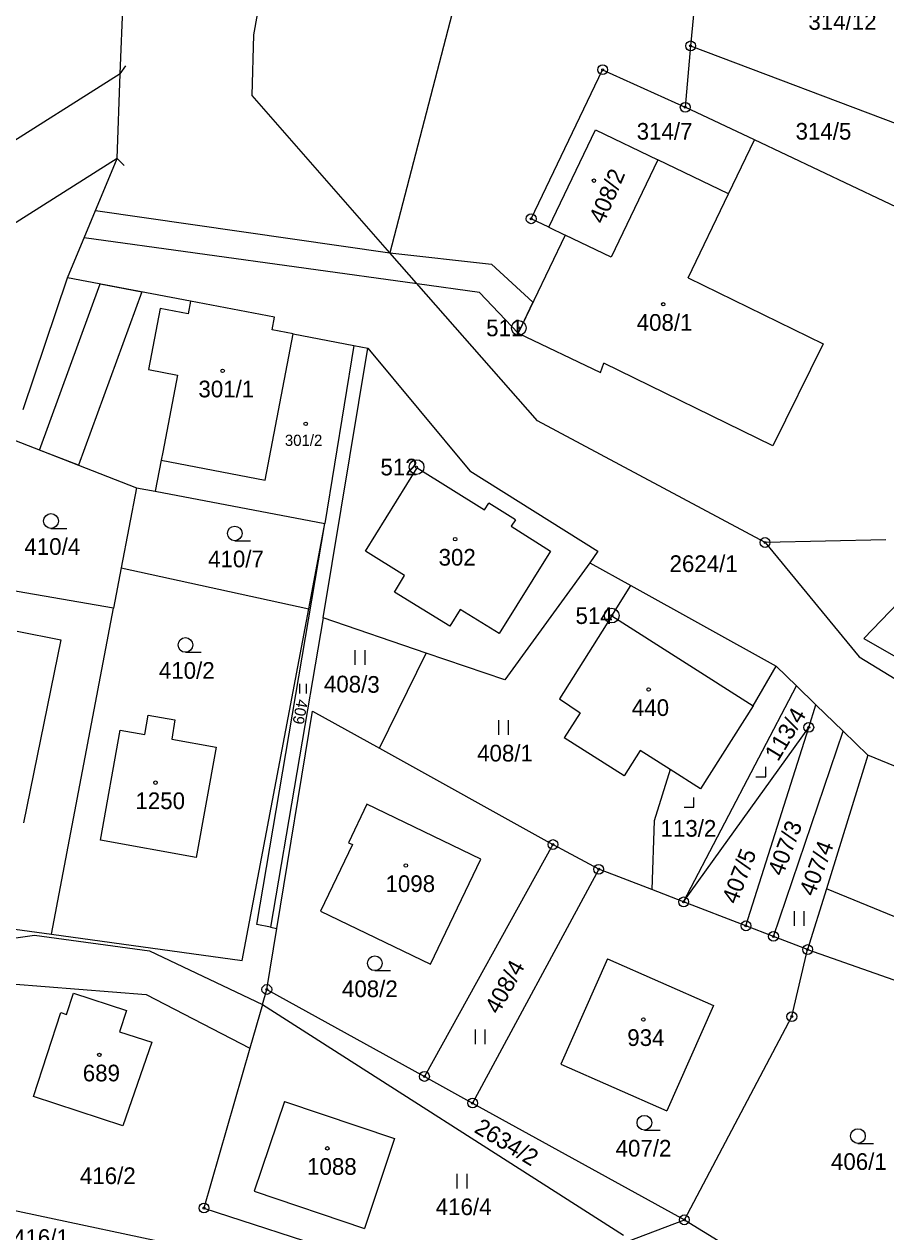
# Model space of a CAD drawing. Extents: x -439246 to -433691, y -1130252 to -1121148.
# Drawn here: x -437702.2 to -437614.4, y -1124070.1 to -1123946.9 of the extents above; entities that cross this region are included whole.
import ezdxf

# ---------------------------------------------------------------- set-up
doc = ezdxf.new("R2010")
doc.units = 0
for name, color, linetype in [('Vrstva 1', 7, 'Continuous'), ('Vrstva 17', 7, 'Continuous'), ('Vrstva 18', 7, 'Continuous'), ('Vrstva 19', 7, 'Continuous'), ('Vrstva 24', 7, 'Continuous'), ('Vrstva 25', 7, 'Continuous'), ('Vrstva 26', 7, 'Continuous'), ('Vrstva 3', 7, 'Continuous'), ('Vrstva 30', 7, 'Continuous'), ('Vrstva 37', 7, 'Continuous'), ('Vrstva 4', 7, 'Continuous')]:
    doc.layers.add(name, color=color, linetype=linetype)

msp = doc.modelspace()

# ---------------------------------------------------------------- linework, layer by layer
at = {"layer": 'Vrstva 1'}
for p, q in [((-437632.97, -1123935.46), (-437634.29, -1123949.12)), ((-437634.29, -1123949.12), (-437634.84, -1123955.38)), ((-437634.29, -1123949.12), (-437607.19, -1123959.35)), ((-437703.39, -1123989.26), (-437690.8, -1123994.18)), ((-437702.97, -1124008.81), (-437698.5, -1124009.7)), ((-437698.5, -1124009.7), (-437702.33, -1124028.36))]:
    msp.add_line(p, q, dxfattribs=at)
for points in [[(-437678.83, -1123948), (-437674.69, -1123924.94)], [(-437654.89, -1123931.51), (-437664.95, -1123970.21)], [(-437692.44, -1123951.97), (-437692.15, -1123944.49)], [(-437679, -1123954.19), (-437678.83, -1123948)], [(-437650.55, -1123966.75), (-437643.26, -1123951.55)], [(-437643.26, -1123951.55), (-437634.84, -1123955.38)], [(-437692.77, -1123960.61), (-437692.44, -1123951.97)], [(-437664.95, -1123970.21), (-437679, -1123954.19)], [(-437627.79, -1123958.71), (-437634.84, -1123955.38)], [(-437648.75, -1123967.61), (-437643.99, -1123957.69)], [(-437643.99, -1123957.69), (-437637.63, -1123960.74)], [(-437630.42, -1123964.2), (-437627.79, -1123958.71)], [(-437611.3, -1123966.51), (-437627.79, -1123958.71)], [(-437697.83, -1123972.76), (-437692.77, -1123960.61)], [(-437637.63, -1123960.74), (-437642.39, -1123970.66)], [(-437630.42, -1123964.2), (-437637.63, -1123960.74)], [(-437634.53, -1123972.76), (-437630.42, -1123964.2)], [(-437648.75, -1123967.61), (-437650.55, -1123966.75)], [(-437648.75, -1123967.61), (-437647.08, -1123968.41)], [(-437647.08, -1123968.41), (-437651.88, -1123978.42)], [(-437642.39, -1123970.66), (-437647.08, -1123968.41)], [(-437649.89, -1123987.37), (-437664.95, -1123970.21)], [(-437702.36, -1123986.19), (-437697.83, -1123972.76)], [(-437685.28, -1123975.16), (-437697.83, -1123972.76)], [(-437634.53, -1123972.76), (-437620.79, -1123979.5)], [(-437676.73, -1123976.79), (-437685.28, -1123975.16)], [(-437676.97, -1123978.07), (-437676.73, -1123976.79)], [(-437677.66, -1123993.41), (-437674.81, -1123978.48)], [(-437674.81, -1123978.48), (-437676.97, -1123978.07)], [(-437674.81, -1123978.48), (-437668.63, -1123979.66)], [(-437651.88, -1123978.42), (-437643.49, -1123982.44)], [(-437671.75, -1124007.46), (-437667.19, -1123979.94)], [(-437668.63, -1123979.66), (-437671.6, -1123997.83)], [(-437668.63, -1123979.66), (-437667.19, -1123979.94)], [(-437667.19, -1123979.94), (-437656.8, -1123992.45)], [(-437620.79, -1123979.5), (-437625.9, -1123989.92)], [(-437643.49, -1123982.44), (-437643.14, -1123981.47)], [(-437625.9, -1123989.92), (-437643.14, -1123981.47)], [(-437626.7, -1123999.76), (-437649.89, -1123987.37)], [(-437688.27, -1123991.38), (-437688.88, -1123994.54)], [(-437688.27, -1123991.38), (-437677.66, -1123993.41)], [(-437656.8, -1123992.45), (-437643.74, -1124000.66)], [(-437690.8, -1123994.18), (-437692.35, -1124002.33)], [(-437690.8, -1123994.18), (-437688.88, -1123994.54)], [(-437688.88, -1123994.54), (-437671.6, -1123997.83)], [(-437678.52, -1124038.73), (-437671.6, -1123997.83)], [(-437673.21, -1124006.53), (-437671.6, -1123997.83)], [(-437614.37, -1123999.48), (-437626.7, -1123999.76)], [(-437626.7, -1123999.76), (-437617.11, -1124011.43)], [(-437616.64, -1124009.55), (-437606.9, -1123999.44)], [(-437643.74, -1124000.66), (-437644.58, -1124001.82)], [(-437692.35, -1124002.33), (-437693.14, -1124006.46)], [(-437692.35, -1124002.33), (-437673.21, -1124006.53)], [(-437644.58, -1124001.82), (-437653.25, -1124013.78)], [(-437644.58, -1124001.82), (-437640.37, -1124004.16)], [(-437693.14, -1124006.46), (-437708.3, -1124003.84)], [(-437642.31, -1124007.23), (-437640.37, -1124004.16)], [(-437640.37, -1124004.16), (-437625.56, -1124012.36)], [(-437699.47, -1124039.7), (-437693.14, -1124006.46)], [(-437680, -1124042.39), (-437673.21, -1124006.53)], [(-437642.31, -1124007.23), (-437647.67, -1124015.71)], [(-437671.75, -1124007.46), (-437677.13, -1124038.99)], [(-437661.26, -1124011.04), (-437671.75, -1124007.46)], [(-437616.64, -1124009.55), (-437612.16, -1124012.1)], [(-437666.03, -1124020.75), (-437661.26, -1124011.04)], [(-437653.25, -1124013.78), (-437661.26, -1124011.04)], [(-437617.11, -1124011.43), (-437595.97, -1124024.33)], [(-437627.92, -1124016.4), (-437625.56, -1124012.36)], [(-437625.56, -1124012.36), (-437623.48, -1124014.39)], [(-437635, -1124036.41), (-437623.48, -1124014.39)], [(-437623.48, -1124014.39), (-437621.51, -1124016.3)], [(-437647.67, -1124015.71), (-437645.55, -1124017.13)], [(-437676.48, -1124039.11), (-437672.86, -1124016.97)], [(-437672.86, -1124016.97), (-437666.03, -1124020.75)], [(-437645.55, -1124017.13), (-437647.17, -1124019.69)], [(-437627.92, -1124016.4), (-437633.28, -1124024.88)], [(-437622.24, -1124018.61), (-437621.51, -1124016.3)], [(-437621.51, -1124016.3), (-437618.73, -1124019.01)], [(-437689.95, -1124019.33), (-437689.59, -1124017.37)], [(-437689.59, -1124017.37), (-437686.88, -1124017.85)], [(-437686.88, -1124017.85), (-437687.19, -1124019.82)], [(-437694.45, -1124030.13), (-437692.45, -1124018.91)], [(-437692.45, -1124018.91), (-437689.95, -1124019.33)], [(-437635, -1124036.41), (-437622.24, -1124018.61)], [(-437628.65, -1124038.85), (-437622.24, -1124018.61)], [(-437625.84, -1124039.93), (-437618.73, -1124019.01)], [(-437618.73, -1124019.01), (-437616.22, -1124021.45)], [(-437687.19, -1124019.82), (-437682.68, -1124020.63)], [(-437682.68, -1124020.63), (-437684.71, -1124031.87)], [(-437666.03, -1124020.75), (-437648.33, -1124030.56)], [(-437641.06, -1124023.55), (-437647.17, -1124019.69)], [(-437639.44, -1124020.98), (-437641.06, -1124023.55)], [(-437636.38, -1124022.92), (-437639.44, -1124020.98)], [(-437616.22, -1124021.45), (-437620.44, -1124035.07)], [(-437594.08, -1124030.52), (-437616.22, -1124021.45)], [(-437636.38, -1124022.92), (-437638.01, -1124028.16)], [(-437633.28, -1124024.88), (-437636.38, -1124022.92)], [(-437667.29, -1124026.46), (-437669.18, -1124030.38)], [(-437655.67, -1124032.05), (-437667.29, -1124026.46)], [(-437638.01, -1124028.16), (-437638.24, -1124035.16)], [(-437684.71, -1124031.87), (-437694.45, -1124030.13)], [(-437668.77, -1124030.56), (-437672.04, -1124037.36)], [(-437669.18, -1124030.38), (-437668.77, -1124030.56)], [(-437648.33, -1124030.56), (-437661.43, -1124054.21)], [(-437643.66, -1124033.08), (-437648.33, -1124030.56)], [(-437660.82, -1124042.76), (-437655.67, -1124032.05)], [(-437643.66, -1124033.08), (-437656.52, -1124056.92)], [(-437638.24, -1124035.16), (-437643.66, -1124033.08)], [(-437635, -1124036.41), (-437638.24, -1124035.16)], [(-437620.44, -1124035.07), (-437622.36, -1124041.27)], [(-437721.13, -1124036.75), (-437699.47, -1124039.7)], [(-437628.65, -1124038.85), (-437635, -1124036.41)], [(-437672.04, -1124037.36), (-437660.82, -1124042.76)], [(-437677.13, -1124038.99), (-437678.52, -1124038.73)], [(-437677.5, -1124045.34), (-437676.48, -1124039.11)], [(-437677.13, -1124038.99), (-437676.48, -1124039.11)], [(-437625.84, -1124039.93), (-437628.65, -1124038.85)], [(-437727.15, -1124043.5), (-437701.18, -1124039.81)], [(-437701.18, -1124039.81), (-437689.45, -1124041.4)], [(-437699.47, -1124039.7), (-437680, -1124042.39)], [(-437622.36, -1124041.27), (-437625.84, -1124039.93)], [(-437689.45, -1124041.4), (-437677.94, -1124046.88)], [(-437623.97, -1124048.11), (-437622.36, -1124041.27)], [(-437622.36, -1124041.27), (-437598.67, -1124049.6)], [(-437642.78, -1124042.2), (-437647.52, -1124052.95)], [(-437642.78, -1124042.2), (-437631.97, -1124046.96)], [(-437703.55, -1124044.75), (-437689.8, -1124045.86)], [(-437677.94, -1124046.88), (-437677.5, -1124045.34)], [(-437677.5, -1124045.34), (-437661.43, -1124054.21)], [(-437697.93, -1124047.89), (-437697.22, -1124045.7)], [(-437697.22, -1124045.7), (-437691.8, -1124047.47)], [(-437689.8, -1124045.86), (-437679.22, -1124051.32)], [(-437701.29, -1124056.26), (-437698.5, -1124047.7)], [(-437698.5, -1124047.7), (-437697.93, -1124047.89)], [(-437691.8, -1124047.47), (-437692.51, -1124049.65)], [(-437677.94, -1124046.88), (-437679.22, -1124051.32)], [(-437677.94, -1124046.88), (-437641.13, -1124070.41)], [(-437631.97, -1124046.96), (-437636.71, -1124057.71)], [(-437634.93, -1124068.83), (-437623.97, -1124048.11)], [(-437692.51, -1124049.65), (-437689.23, -1124050.72)], [(-437689.23, -1124050.72), (-437692.17, -1124059.23)], [(-437679.22, -1124051.32), (-437683.91, -1124067.63)], [(-437647.52, -1124052.95), (-437636.71, -1124057.71)], [(-437661.43, -1124054.21), (-437656.52, -1124056.92)], [(-437692.17, -1124059.23), (-437701.29, -1124056.26)], [(-437675.71, -1124056.75), (-437678.8, -1124065.9)], [(-437675.71, -1124056.75), (-437664.47, -1124060.55)], [(-437656.52, -1124056.92), (-437634.93, -1124068.83)], [(-437664.47, -1124060.55), (-437667.56, -1124069.7)], [(-437675.07, -1124073.91), (-437713.11, -1124065.79)], [(-437678.8, -1124065.9), (-437667.56, -1124069.7)], [(-437683.91, -1124067.63), (-437655.84, -1124076.76)], [(-437640.84, -1124071.07), (-437634.93, -1124068.83)], [(-437634.93, -1124068.83), (-437625.22, -1124074.77)]]:
    msp.add_lwpolyline(points, dxfattribs=at)
at = {"layer": 'Vrstva 24'}
for centre, radius in [((-437634.29, -1123949.12), 0.5), ((-437634.29, -1123949.12), 0.1), ((-437643.26, -1123951.55), 0.5), ((-437643.26, -1123951.55), 0.1), ((-437634.84, -1123955.38), 0.5), ((-437634.84, -1123955.38), 0.1), ((-437650.55, -1123966.75), 0.5), ((-437650.55, -1123966.75), 0.1), ((-437651.81, -1123977.88), 0.75), ((-437651.81, -1123977.88), 0.1), ((-437662.23, -1123992.07), 0.75), ((-437662.23, -1123992.07), 0.1), ((-437626.7, -1123999.76), 0.5), ((-437626.7, -1123999.76), 0.1), ((-437642.33, -1124007.22), 0.75), ((-437642.33, -1124007.22), 0.1), ((-437622.24, -1124018.61), 0.5), ((-437622.24, -1124018.61), 0.1), ((-437648.33, -1124030.56), 0.5), ((-437648.33, -1124030.56), 0.1), ((-437643.66, -1124033.08), 0.5), ((-437643.66, -1124033.08), 0.1), ((-437635, -1124036.41), 0.5), ((-437635, -1124036.41), 0.1), ((-437628.65, -1124038.85), 0.5), ((-437628.65, -1124038.85), 0.1), ((-437625.84, -1124039.93), 0.5), ((-437625.84, -1124039.93), 0.1), ((-437622.36, -1124041.27), 0.5), ((-437622.36, -1124041.27), 0.1), ((-437677.5, -1124045.34), 0.5), ((-437677.5, -1124045.34), 0.1), ((-437623.97, -1124048.11), 0.5), ((-437623.97, -1124048.11), 0.1), ((-437661.43, -1124054.21), 0.5), ((-437661.43, -1124054.21), 0.1), ((-437656.52, -1124056.92), 0.5), ((-437656.52, -1124056.92), 0.1), ((-437683.91, -1124067.63), 0.5), ((-437683.91, -1124067.63), 0.1), ((-437634.93, -1124068.83), 0.5), ((-437634.93, -1124068.83), 0.1)]:
    msp.add_circle(centre, radius, dxfattribs=at)
at = {"layer": 'Vrstva 25'}
for p, q in [((-437699.51, -1123998.32), (-437697.91, -1123998.32)), ((-437680.77, -1123999.59), (-437679.17, -1123999.59)), ((-437685.8, -1124010.96), (-437684.2, -1124010.96)), ((-437668.48, -1124012.23), (-437668.48, -1124010.73)), ((-437667.48, -1124012.23), (-437667.48, -1124010.73)), ((-437674.12, -1124015.16), (-437674.12, -1124014.16)), ((-437673.46, -1124015.16), (-437673.46, -1124014.16)), ((-437653.85, -1124019.39), (-437653.85, -1124017.89)), ((-437652.85, -1124019.39), (-437652.85, -1124017.89)), ((-437623.71, -1124038.85), (-437623.71, -1124037.35)), ((-437622.71, -1124038.85), (-437622.71, -1124037.35)), ((-437666.49, -1124043.42), (-437664.89, -1124043.42)), ((-437656.23, -1124050.92), (-437656.23, -1124049.42)), ((-437655.23, -1124050.92), (-437655.23, -1124049.42)), ((-437639, -1124059.68), (-437637.4, -1124059.68)), ((-437617.23, -1124061.04), (-437615.63, -1124061.04)), ((-437658.09, -1124065.65), (-437658.09, -1124064.15)), ((-437657.09, -1124065.65), (-437657.09, -1124064.15))]:
    msp.add_line(p, q, dxfattribs=at)
for points in [[(-437627.63, -1124023.65), (-437626.63, -1124023.65), (-437626.63, -1124022.65)], [(-437634.95, -1124026.75), (-437633.95, -1124026.75), (-437633.95, -1124025.75)]]:
    msp.add_lwpolyline(points, dxfattribs=at)
for centre, radius in [((-437644.15, -1123962.86), 0.175), ((-437637.08, -1123975.47), 0.175), ((-437682.01, -1123982.26), 0.175), ((-437673.54, -1123987.66), 0.175), ((-437699.51, -1123997.57), 0.75), ((-437680.77, -1123998.84), 0.75), ((-437658.3, -1123999.42), 0.175), ((-437685.8, -1124010.21), 0.75), ((-437638.57, -1124014.75), 0.175), ((-437688.85, -1124024.25), 0.175), ((-437663.33, -1124032.7), 0.175), ((-437666.49, -1124042.67), 0.75), ((-437639.11, -1124048.4), 0.175), ((-437694.58, -1124052.01), 0.175), ((-437639, -1124058.93), 0.75), ((-437617.23, -1124060.29), 0.75), ((-437671.33, -1124061.54), 0.175)]:
    msp.add_circle(centre, radius, dxfattribs=at)
at = {"layer": 'Vrstva 26'}
for p, q in [((-437692.44, -1123951.97), (-437691.87, -1123951.15)), ((-437692.77, -1123960.61), (-437692.06, -1123961.32))]:
    msp.add_line(p, q, dxfattribs=at)
at = {"layer": 'Vrstva 3'}
for points in [[(-437648.75, -1123967.61), (-437643.99, -1123957.69)], [(-437643.99, -1123957.69), (-437637.63, -1123960.74)], [(-437637.63, -1123960.74), (-437642.39, -1123970.66)], [(-437637.63, -1123960.74), (-437642.39, -1123970.66)], [(-437630.42, -1123964.2), (-437637.63, -1123960.74)], [(-437634.53, -1123972.76), (-437630.42, -1123964.2)], [(-437648.75, -1123967.61), (-437647.08, -1123968.41)], [(-437647.08, -1123968.41), (-437651.88, -1123978.42)], [(-437642.39, -1123970.66), (-437647.08, -1123968.41)], [(-437642.39, -1123970.66), (-437647.08, -1123968.41)], [(-437634.53, -1123972.76), (-437620.79, -1123979.5)], [(-437685.28, -1123975.16), (-437685.52, -1123976.44)], [(-437676.73, -1123976.79), (-437685.28, -1123975.16)], [(-437688.37, -1123975.89), (-437689.56, -1123982.13)], [(-437685.52, -1123976.44), (-437688.37, -1123975.89)], [(-437676.97, -1123978.07), (-437676.73, -1123976.79)], [(-437677.66, -1123993.41), (-437674.81, -1123978.48)], [(-437677.66, -1123993.41), (-437674.81, -1123978.48)], [(-437674.81, -1123978.48), (-437676.97, -1123978.07)], [(-437674.81, -1123978.48), (-437668.63, -1123979.66)], [(-437651.88, -1123978.42), (-437643.49, -1123982.44)], [(-437668.63, -1123979.66), (-437671.6, -1123997.83)], [(-437620.79, -1123979.5), (-437625.9, -1123989.92)], [(-437689.56, -1123982.13), (-437686.61, -1123982.69)], [(-437643.49, -1123982.44), (-437643.14, -1123981.47)], [(-437625.9, -1123989.92), (-437643.14, -1123981.47)], [(-437686.61, -1123982.69), (-437688.11, -1123990.54)], [(-437688.11, -1123990.54), (-437688.27, -1123991.38)], [(-437688.27, -1123991.38), (-437688.88, -1123994.54)], [(-437688.27, -1123991.38), (-437677.66, -1123993.41)], [(-437688.27, -1123991.38), (-437677.66, -1123993.41)], [(-437667.44, -1124000.65), (-437662.17, -1123992.16)], [(-437662.17, -1123992.16), (-437655.3, -1123996.42)], [(-437688.88, -1123994.54), (-437671.6, -1123997.83)], [(-437655.3, -1123996.42), (-437654.88, -1123995.74)], [(-437652.16, -1123997.44), (-437654.88, -1123995.74)], [(-437652.16, -1123997.44), (-437652.58, -1123998.11)], [(-437652.58, -1123998.11), (-437648.57, -1124000.63)], [(-437663.45, -1124003.13), (-437667.44, -1124000.65)], [(-437648.57, -1124000.63), (-437653.82, -1124009.05)], [(-437664.5, -1124004.83), (-437663.45, -1124003.13)], [(-437658.83, -1124008.31), (-437664.5, -1124004.83)], [(-437657.78, -1124006.6), (-437658.83, -1124008.31)], [(-437653.82, -1124009.05), (-437657.78, -1124006.6)], [(-437642.31, -1124007.23), (-437647.67, -1124015.71)], [(-437642.31, -1124007.23), (-437627.92, -1124016.4)], [(-437702.97, -1124008.81), (-437698.5, -1124009.7)], [(-437698.5, -1124009.7), (-437702.33, -1124028.36)], [(-437647.67, -1124015.71), (-437645.55, -1124017.13)], [(-437645.55, -1124017.13), (-437647.17, -1124019.69)], [(-437627.92, -1124016.4), (-437633.28, -1124024.88)], [(-437689.95, -1124019.33), (-437689.59, -1124017.37)], [(-437689.59, -1124017.37), (-437686.88, -1124017.85)], [(-437686.88, -1124017.85), (-437687.19, -1124019.82)], [(-437694.45, -1124030.13), (-437692.45, -1124018.91)], [(-437692.45, -1124018.91), (-437689.95, -1124019.33)], [(-437687.19, -1124019.82), (-437682.68, -1124020.63)], [(-437682.68, -1124020.63), (-437684.71, -1124031.87)], [(-437641.06, -1124023.55), (-437647.17, -1124019.69)], [(-437639.44, -1124020.98), (-437641.06, -1124023.55)], [(-437636.38, -1124022.92), (-437639.44, -1124020.98)], [(-437616.22, -1124021.45), (-437620.44, -1124035.07)], [(-437594.08, -1124030.52), (-437616.22, -1124021.45)], [(-437633.28, -1124024.88), (-437636.38, -1124022.92)], [(-437667.29, -1124026.46), (-437669.18, -1124030.38)], [(-437655.67, -1124032.05), (-437667.29, -1124026.46)], [(-437684.71, -1124031.87), (-437694.45, -1124030.13)], [(-437668.77, -1124030.56), (-437672.04, -1124037.36)], [(-437669.18, -1124030.38), (-437668.77, -1124030.56)], [(-437660.82, -1124042.76), (-437655.67, -1124032.05)], [(-437607.98, -1124040.17), (-437620.44, -1124035.07)], [(-437672.04, -1124037.36), (-437660.82, -1124042.76)], [(-437642.78, -1124042.2), (-437647.52, -1124052.95)], [(-437642.78, -1124042.2), (-437631.97, -1124046.96)], [(-437697.93, -1124047.89), (-437697.22, -1124045.7)], [(-437697.22, -1124045.7), (-437691.8, -1124047.47)], [(-437701.29, -1124056.26), (-437698.5, -1124047.7)], [(-437698.5, -1124047.7), (-437697.93, -1124047.89)], [(-437691.8, -1124047.47), (-437692.51, -1124049.65)], [(-437631.97, -1124046.96), (-437636.71, -1124057.71)], [(-437692.51, -1124049.65), (-437689.23, -1124050.72)], [(-437689.23, -1124050.72), (-437692.17, -1124059.23)], [(-437647.52, -1124052.95), (-437636.71, -1124057.71)], [(-437692.17, -1124059.23), (-437701.29, -1124056.26)], [(-437675.71, -1124056.75), (-437678.8, -1124065.9)], [(-437675.71, -1124056.75), (-437664.47, -1124060.55)], [(-437664.47, -1124060.55), (-437667.56, -1124069.7)], [(-437678.8, -1124065.9), (-437667.56, -1124069.7)]]:
    msp.add_lwpolyline(points, dxfattribs=at)
at = {"layer": 'Vrstva 30'}
for p, q in [((-437700.68, -1123990.33), (-437694.48, -1123973.4)), ((-437694.48, -1123973.4), (-437690.25, -1123974.21)), ((-437690.25, -1123974.21), (-437696.72, -1123991.87)), ((-437696.72, -1123991.87), (-437700.68, -1123990.33))]:
    msp.add_line(p, q, dxfattribs=at)
msp.add_lwpolyline([(-437694.98, -1123965.92), (-437664.95, -1123970.21), (-437654.6, -1123971.38), (-437650.37, -1123975.26), (-437651.88, -1123978.42), (-437655.82, -1123974.26), (-437662.17, -1123973.38), (-437696.13, -1123968.69), (-437694.98, -1123965.92)], dxfattribs=at)
at = {"layer": 'Vrstva 37'}
for centre in [(-437644.15, -1123962.86), (-437637.08, -1123975.47), (-437682.01, -1123982.26), (-437673.54, -1123987.66), (-437658.3, -1123999.42), (-437638.57, -1124014.75), (-437688.85, -1124024.25), (-437663.33, -1124032.7), (-437639.11, -1124048.4), (-437694.58, -1124052.01), (-437671.33, -1124061.54)]:
    msp.add_circle(centre, 0.175, dxfattribs=at)
at = {"layer": 'Vrstva 4'}
for points in [[(-437692.44, -1123951.97), (-437705.37, -1123960.14)], [(-437692.77, -1123960.61), (-437708.21, -1123970.37)], [(-437685.28, -1123975.16), (-437685.52, -1123976.44)], [(-437688.37, -1123975.89), (-437689.56, -1123982.13)], [(-437685.52, -1123976.44), (-437688.37, -1123975.89)], [(-437689.56, -1123982.13), (-437686.61, -1123982.69)], [(-437686.61, -1123982.69), (-437688.11, -1123990.54)], [(-437688.11, -1123990.54), (-437688.27, -1123991.38)], [(-437667.44, -1124000.65), (-437662.17, -1123992.16)], [(-437662.17, -1123992.16), (-437655.3, -1123996.42)], [(-437655.3, -1123996.42), (-437654.88, -1123995.74)], [(-437652.16, -1123997.44), (-437654.88, -1123995.74)], [(-437652.16, -1123997.44), (-437652.58, -1123998.11)], [(-437652.58, -1123998.11), (-437648.57, -1124000.63)], [(-437663.45, -1124003.13), (-437667.44, -1124000.65)], [(-437648.57, -1124000.63), (-437653.82, -1124009.05)], [(-437664.5, -1124004.83), (-437663.45, -1124003.13)], [(-437658.83, -1124008.31), (-437664.5, -1124004.83)], [(-437657.78, -1124006.6), (-437658.83, -1124008.31)], [(-437653.82, -1124009.05), (-437657.78, -1124006.6)], [(-437642.31, -1124007.23), (-437627.92, -1124016.4)], [(-437607.98, -1124040.17), (-437620.44, -1124035.07)]]:
    msp.add_lwpolyline(points, dxfattribs=at)

# ---------------------------------------------------------------- texts
at = {"layer": 'Vrstva 17'}
for s, p in [('511', (-437655.14, -1123978.73)), ('512', (-437665.92, -1123992.92)), ('514', (-437646.03, -1124008.07))]:
    msp.add_text(s, height=1.7, dxfattribs=at).set_placement(p)
at = {"layer": 'Vrstva 18'}
for s, p in [('314/12', (-437622.28, -1123947.48)), ('314/7', (-437639.79, -1123958.68)), ('314/5', (-437623.59, -1123958.68)), ('410/4', (-437702.22, -1124001.02)), ('410/7', (-437683.49, -1124002.29)), ('2624/1', (-437636.44, -1124002.77)), ('410/2', (-437688.51, -1124013.66)), ('408/1', (-437656.06, -1124022.09)), ('408/2', (-437669.84, -1124046.12)), ('407/2', (-437641.94, -1124062.38)), ('406/1', (-437619.98, -1124063.74)), ('416/2', (-437696.56, -1124065.18)), ('416/4', (-437660.28, -1124068.35)), ('416/1', (-437703.38, -1124071.49))]:
    msp.add_text(s, height=1.7, dxfattribs=at).set_placement(p)
for s, height, rotation, p in [('408/3', 1.7, 359.2933, (-437671.69, -1124015.02)), ('409', 1.14, 259.7715, (-437674.43, -1124015.68)), ('407/3', 1.7, 69.1898, (-437624.9, -1124033.87)), ('407/4', 1.7, 69.1898, (-437621.69, -1124035.93)), ('407/5', 1.7, 69.1898, (-437629.57, -1124036.73)), ('408/4', 1.7, 61.3698, (-437653.87, -1124047.96)), ('2634/2', 1.7, 328.9763, (-437656.46, -1124059.84))]:
    msp.add_text(s, height=height, rotation=rotation, dxfattribs=at).set_placement(p)
at = {"layer": 'Vrstva 19'}
for s, rotation, p in [('408/2', 66.8474, (-437643.16, -1123967.37)), ('113/4', 58.9487, (-437625.38, -1124022.17))]:
    msp.add_text(s, height=1.7, rotation=rotation, dxfattribs=at).set_placement(p)
for s, height, p in [('408/1', 1.7, (-437639.79, -1123978.17)), ('301/1', 1.7, (-437684.48, -1123984.96)), ('301/2', 1.14, (-437675.66, -1123989.91)), ('302', 1.7, (-437659.99, -1124002.12)), ('440', 1.7, (-437640.28, -1124017.45)), ('1250', 1.7, (-437690.9, -1124026.95)), ('113/2', 1.7, (-437637.36, -1124029.76)), ('1098', 1.7, (-437665.4, -1124035.4)), ('934', 1.7, (-437640.75, -1124051.1)), ('689', 1.7, (-437696.27, -1124054.71)), ('1088', 1.7, (-437673.4, -1124064.24))]:
    msp.add_text(s, height=height, dxfattribs=at).set_placement(p)

doc.saveas('drawing.dxf')
